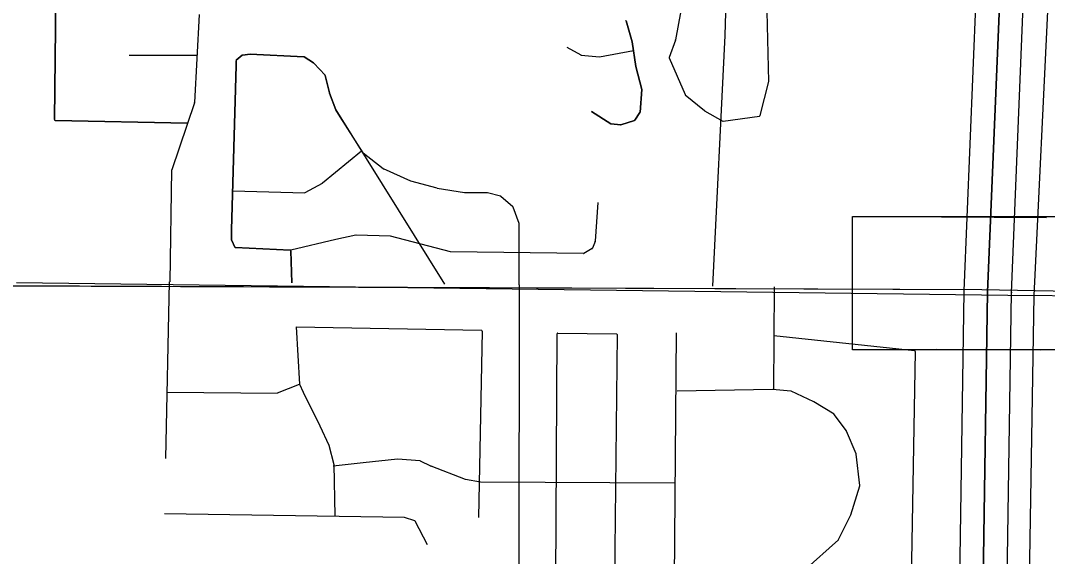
# Model space of a CAD drawing. Extents: x 408847 to 817539, y 923858 to 1151780.
# Drawn here: x 505347 to 510743, y 1071255 to 1074070 of the extents above; entities that cross this region are included whole.
import ezdxf

# ---------------------------------------------------------------- set-up
doc = ezdxf.new("R2010")
doc.units = 0
for name, color, linetype in [('County Route Divided Highway Outline and Fill', 7, 'Continuous'), ('County Routes Highway Center Lines', 7, 'Continuous'), ('Interstate Divided Highway Outline and Fill', 7, 'Continuous'), ('Level 4', 7, 'Continuous'), ('Local Roads Improved', 7, 'Continuous'), ('Local Roads Paved', 7, 'Continuous'), ('Map Information Text and Cells', 7, 'Continuous'), ('Section Lines', 7, 'Continuous'), ('Township  and Range lines', 7, 'Continuous')]:
    doc.layers.add(name, color=color, linetype=linetype)

msp = doc.modelspace()

# ---------------------------------------------------------------- linework, layer by layer
at = {"layer": 'County Route Divided Highway Outline and Fill'}
for p, q in [((489182.7, 1072743.5), (510398.1, 1072657.3)), ((510398.1, 1072657.3), (515546, 1072556.2))]:
    msp.add_line(p, q, dxfattribs=at)
at = {"layer": 'County Routes Highway Center Lines'}
msp.add_line((510398.1, 1072657.3), (515546, 1072556.2), dxfattribs=at)
msp.add_lwpolyline([(483797.6, 1072984.4), (486211.8, 1072952), (487468.9, 1072742.3), (510398.1, 1072657.3)], dxfattribs=at)
at = {"layer": 'Interstate Divided Highway Outline and Fill'}
for p, q in [((510525.1, 1078016.9), (510303.2, 1072650.5)), ((510553, 1072640.1), (510774.9, 1078006.5)), ((510303.1, 1072647.2), (510227.1, 1067602.7)), ((510303.2, 1072650.5), (510303.1, 1072647.2)), ((510477.1, 1067598.9), (510553, 1072643.4)), ((510553, 1072643.4), (510553, 1072640.1))]:
    msp.add_line(p, q, dxfattribs=at)
at = {"layer": 'Level 4'}
for p, q in [((510650, 1078011.7), (510428.1, 1072645.3)), ((510428.1, 1072645.3), (510650, 1078011.7)), ((510186.7, 1073039.2), (510736.7, 1073035.4)), ((510428.1, 1072645.3), (510352.1, 1067600.8)), ((510352.1, 1067600.8), (510428.1, 1072645.3)), ((510553, 1072643.4), (510553, 1072640.1)), ((510553, 1072643.4), (510553, 1072640.1)), ((510553, 1072643.4), (510553, 1072640.1)), ((510553, 1072640.1), (510553, 1072643.4)), ((510553, 1072643.4), (510553, 1072640.1)), ((510157.7, 1072344.1), (510707.6, 1072340.2))]:
    msp.add_line(p, q, dxfattribs=at)
at = {"layer": 'Local Roads Improved'}
for p, q in [((505524.5, 1073549.8), (505538.3, 1074617.6)), ((508560.4, 1073958.8), (508528.2, 1074069.4)), ((508579, 1073828.9), (508560.5, 1073958.2)), ((506479.3, 1073859.3), (506479.3, 1073833.4)), ((506510.8, 1073888.1), (506480.7, 1073862.3)), ((506553.2, 1073893.6), (506513, 1073889.1)), ((506835.2, 1073879.7), (506553.8, 1073893.6)), ((506886.8, 1073847.5), (506837.1, 1073879.1)), ((506479.3, 1073833.2), (506456.1, 1072970.8)), ((506946.8, 1073783), (506887.6, 1073846.8)), ((508611.3, 1073708.8), (508579.1, 1073828.4)), ((506970.6, 1073689.8), (506947.7, 1073781.3)), ((508602.3, 1073588.6), (508611.4, 1073707.4)), ((507002.9, 1073601.8), (506970.7, 1073689.3)), ((507026.3, 1073564.3), (507003.3, 1073601.1)), ((508347.3, 1073592.2), (508448.4, 1073527.8)), ((508575.2, 1073547), (508601.6, 1073586.7)), ((506224.8, 1073531.3), (505528.4, 1073545.7)), ((507146.4, 1073374.8), (507026.3, 1073564.3)), ((507146.4, 1073374.8), (507026.3, 1073564.3)), ((508501, 1073522.8), (508573, 1073545.4)), ((508450.2, 1073527.2), (508499.4, 1073522.7)), ((506933.8, 1073216.8), (507139.2, 1073386.2)), ((507253, 1073291), (507147.3, 1073373.8)), ((507253, 1073291), (507147.3, 1073373.8)), ((507396.8, 1073226), (507253.8, 1073290.5)), ((507396.8, 1073226), (507253.8, 1073290.5)), ((506841.8, 1073166.1), (506933.2, 1073216.4)), ((507535.9, 1073188.8), (507397.4, 1073225.7)), ((507535.9, 1073188.8), (507397.4, 1073225.7)), ((506461.6, 1073175.1), (506839.8, 1073165.6)), ((507679.5, 1073165.6), (507536.3, 1073188.7)), ((507679.5, 1073165.6), (507536.3, 1073188.7)), ((507799.8, 1073165.5), (507680.1, 1073165.5)), ((507799.8, 1073165.5), (507680.1, 1073165.5)), ((507869, 1073147.2), (507800.8, 1073165.4)), ((507869, 1073147.2), (507800.8, 1073165.4)), ((507934, 1073092), (507870.5, 1073146.4)), ((507934, 1073092), (507870.5, 1073146.4)), ((508379.7, 1073114.5), (508365.9, 1072911.1)), ((507966.9, 1073003.9), (507935.1, 1073090.4)), ((507966.9, 1073003.9), (507935.1, 1073090.4)), ((507966.6, 1072682.4), (507967.2, 1073002.5)), ((507966.6, 1072682.4), (507967.2, 1073002.5)), ((506456.1, 1072970.7), (506456.1, 1072916.1)), ((507109.2, 1072942.8), (507003.1, 1072919.8)), ((507290, 1072938.3), (507110.2, 1072942.9)), ((507605.2, 1072855), (507290.9, 1072938.2)), ((506456.6, 1072914.3), (506473.6, 1072880.1)), ((507003.1, 1072919.7), (506766.7, 1072864.1)), ((508365.6, 1072909.9), (508352.4, 1072874.7)), ((506477, 1072877.9), (506763, 1072864.3)), ((506766.8, 1072860.4), (506771.6, 1072691.8)), ((508304.4, 1072845.6), (507606.1, 1072854.8)), ((508350.7, 1072872.7), (508306.5, 1072846.1))]:
    msp.add_line(p, q, dxfattribs=at)
for centre, start, end in [((508524.3, 1074068.3), 16.253, 28.1675), ((508556.6, 1073957.7), 8.1264, 16.253), ((506483.3, 1073859.3), 130.6145, 180), ((506513.4, 1073885.1), 96.3431, 130.6145), ((506553.6, 1073889.6), 87.1831, 96.3431), ((506835, 1073875.7), 57.5167, 87.1831), ((506475.3, 1073833.4), 358.4609, 360), ((506884.6, 1073844.1), 42.8656, 57.5167), ((508583, 1073829.5), 188.1264, 195.0618), ((506943.8, 1073780.3), 14.03, 42.8656), ((508607.4, 1073707.7), 355.6033, 15.0618), ((506974.5, 1073690.7), 194.03, 200.2162), ((507006.7, 1073603.2), 200.2162, 211.9939), ((508598.3, 1073588.9), 326.3223, 355.6033), ((505528.5, 1073549.7), 179.2595, 268.8142), ((508571.9, 1073549.2), 287.3616, 326.3223), ((508450.6, 1073531.1), 237.5167, 264.8032), ((508499.8, 1073526.7), 264.8032, 287.3616), ((507149.8, 1073376.9), 212.3686, 231.94), ((507149.8, 1073376.9), 212.3686, 231.94), ((507255.5, 1073294.2), 231.94, 245.6854), ((507255.5, 1073294.2), 231.94, 245.6854), ((506931.3, 1073219.9), 298.8221, 309.5357), ((507398.4, 1073229.6), 245.6854, 255.0619), ((507398.4, 1073229.6), 245.6854, 255.0619), ((506839.9, 1073169.6), 268.5491, 298.8221), ((507537, 1073192.6), 255.0619, 260.8335), ((507537, 1073192.6), 255.0619, 260.8335), ((507680.1, 1073169.5), 260.8335, 270), ((507680.1, 1073169.5), 260.8335, 270), ((507799.8, 1073161.5), 75.0619, 90), ((507799.8, 1073161.5), 75.0619, 90), ((507867.9, 1073143.4), 49.3855, 75.0619), ((507867.9, 1073143.4), 49.3855, 75.0619), ((507931.4, 1073089), 20.2162, 49.3855), ((507931.4, 1073089), 20.2162, 49.3855), ((507963.2, 1073002.5), 359.8892, 20.2162), ((507963.2, 1073002.5), 359.8892, 20.2162), ((506460.1, 1072970.7), 178.4609, 180), ((507110.1, 1072938.9), 88.5305, 102.2703), ((507289.9, 1072934.3), 75.1669, 88.5305), ((506460.1, 1072916.1), 180, 206.5544), ((507004, 1072915.9), 102.2703, 103.2465), ((508361.9, 1072911.3), 339.4527, 356.1013), ((506477.2, 1072881.9), 206.5544, 267.2724), ((506762.8, 1072860.3), 1.6358, 87.2724), ((507606.2, 1072858.8), 255.1669, 269.2408), ((508304.5, 1072849.6), 269.2408, 300.9755), ((508348.7, 1072876.1), 300.9755, 339.4527)]:
    msp.add_arc(centre, 4, start, end, dxfattribs=at)
at = {"layer": 'Local Roads Paved'}
for p, q in [((505538.3, 1074617.6), (505524.5, 1073549.8)), ((509278.9, 1073750.4), (509265.1, 1074356.7)), ((506284.6, 1074102.2), (506261.5, 1073639.1)), ((508528.2, 1074069.4), (508560.4, 1073958.8)), ((508815.4, 1074120.4), (508787.7, 1073968.1)), ((508787.5, 1073967.5), (508755.7, 1073876.5)), ((508217.5, 1073930.7), (508290.9, 1073889.4)), ((508389.5, 1073879.8), (508567, 1073913.1)), ((508560.5, 1073958.2), (508579, 1073828.9)), ((505918.5, 1073889), (506274, 1073889)), ((506479.3, 1073833.4), (506479.3, 1073859.3)), ((506480.7, 1073862.3), (506510.8, 1073888.1)), ((506513, 1073889.1), (506553.2, 1073893.6)), ((506553.8, 1073893.6), (506835.2, 1073879.7)), ((506837.1, 1073879.1), (506886.8, 1073847.5)), ((508292.5, 1073888.9), (508388.4, 1073879.7)), ((508755.8, 1073873.6), (508838.2, 1073681.2)), ((506456.1, 1072970.8), (506479.3, 1073833.2)), ((506887.6, 1073846.8), (506946.8, 1073783)), ((508579.1, 1073828.4), (508611.3, 1073708.8)), ((506947.7, 1073781.3), (506970.6, 1073689.8)), ((509233.3, 1073571.6), (509278.8, 1073749.3)), ((508611.4, 1073707.4), (508602.3, 1073588.6)), ((506261.3, 1073638), (506141.2, 1073286.7)), ((506970.7, 1073689.3), (507002.9, 1073601.8)), ((508839.4, 1073679.7), (508940.3, 1073597)), ((507003.3, 1073601.1), (507575.3, 1072685.5)), ((508448.4, 1073527.8), (508347.3, 1073592.2)), ((508601.6, 1073586.7), (508575.2, 1073547)), ((508940.9, 1073596.6), (509036.7, 1073541.8)), ((505528.4, 1073545.7), (506224.8, 1073531.3)), ((508573, 1073545.4), (508501, 1073522.8)), ((509039.3, 1073541.3), (509229.9, 1073568.6)), ((508499.4, 1073522.7), (508450.2, 1073527.2)), ((506933.8, 1073216.8), (507139.2, 1073386.2)), ((506140.9, 1073285.5), (506131.4, 1072696.9)), ((506841.8, 1073166.1), (506933.2, 1073216.4)), ((506461.6, 1073175.1), (506839.8, 1073165.6)), ((508379.7, 1073114.5), (508365.9, 1072911.1)), ((506456.1, 1072916.1), (506456.1, 1072970.7)), ((507109.2, 1072942.8), (507003.1, 1072919.8)), ((507290, 1072938.3), (507110.2, 1072942.9)), ((507605.2, 1072855), (507290.9, 1072938.2)), ((506473.6, 1072880.1), (506456.6, 1072914.3)), ((507003.1, 1072919.7), (506766.7, 1072864.1)), ((508365.6, 1072909.9), (508352.4, 1072874.7)), ((506763, 1072864.3), (506477, 1072877.9)), ((506771.6, 1072691.8), (506766.8, 1072860.4)), ((508304.4, 1072845.6), (507606.1, 1072854.8)), ((508350.7, 1072872.7), (508306.5, 1072846.1)), ((506127.4, 1072696.9), (506108.5, 1071770.3)), ((507966.7, 1072682.4), (507962.6, 1069892.2)), ((509307.4, 1072671.9), (509302.3, 1072131.5)), ((506794.5, 1072461.2), (506813, 1072160.5)), ((506794.5, 1072461.2), (507768.5, 1072442.8)), ((507772.4, 1072438.7), (507754, 1071459.6)), ((508157.2, 1070880.1), (508166.5, 1072424.7)), ((508170.5, 1072428.7), (508477.7, 1072424.2)), ((508481.7, 1072420.2), (508467.8, 1071097.1)), ((508792.3, 1072428.8), (508778.3, 1070787.2)), ((509305, 1072416.1), (510044.7, 1072336.4)), ((510048.3, 1072332.4), (510020.6, 1070772.6)), ((506697.9, 1072113.7), (506813, 1072160.8)), ((506813.3, 1072159.2), (506831.5, 1072118.2)), ((509297.3, 1072132), (508796.9, 1072122.7)), ((509394.1, 1072122.8), (509297.7, 1072132)), ((506117.8, 1072118.1), (506696.4, 1072113.4)), ((506831.6, 1072118), (506919.6, 1071941.9)), ((509515.1, 1072067.2), (509395.4, 1072122.4)), ((509621.3, 1072002.6), (509515.5, 1072066.9)), ((509686.6, 1071914.4), (509622.4, 1072001.5)), ((506919.7, 1071941.8), (506965.9, 1071840.1)), ((509737.6, 1071794), (509687, 1071913.6)), ((506966.1, 1071839.5), (506993.7, 1071738.3)), ((507327.2, 1071765.6), (507146.8, 1071747.1)), ((507447.3, 1071756.4), (507327.9, 1071765.6)), ((507503.5, 1071728.6), (507448.8, 1071756)), ((509756.3, 1071627.3), (509737.9, 1071792.9)), ((507146.7, 1071747.1), (506989.2, 1071728.5)), ((506993.8, 1071737.3), (506998.4, 1071468.9)), ((507684.1, 1071659.1), (507503.9, 1071728.5)), ((507762.9, 1071645.1), (507684.8, 1071658.9)), ((508783, 1071640.4), (507763.6, 1071645.1)), ((509710.1, 1071473.8), (509756.1, 1071625.7)), ((507364, 1071459.6), (506103.9, 1071478.1)), ((507418.7, 1071441.5), (507365.2, 1071459.4)), ((507485.1, 1071315.8), (507421, 1071439.6)), ((509645.5, 1071344.3), (509709.9, 1071473.2)), ((509464.9, 1071181.8), (509644.6, 1071343.1))]:
    msp.add_line(p, q, dxfattribs=at)
msp.add_lwpolyline([(509185.9, 1078242.4), (509196.5, 1076726.6), (509111.7, 1076217.7), (509048.1, 1073991.7), (508983.3, 1072674.4)], dxfattribs=at)
for centre, start, end in [((508524.3, 1074068.3), 16.253, 28.1675), ((508783.7, 1073968.8), 340.7183, 349.6999), ((508556.6, 1073957.7), 8.1264, 16.253), ((506483.3, 1073859.3), 130.6145, 180), ((506513.4, 1073885.1), 96.3431, 130.6145), ((506553.6, 1073889.6), 87.1831, 96.3431), ((506835, 1073875.7), 57.5167, 87.1831), ((508292.9, 1073892.9), 240.6308, 264.5571), ((508388.8, 1073883.7), 264.5571, 280.6245), ((508759.5, 1073875.2), 160.7183, 203.1889), ((506475.3, 1073833.4), 358.4609, 0), ((506884.6, 1073844.1), 42.8656, 57.5167), ((508583, 1073829.5), 188.1264, 195.0618), ((506943.8, 1073780.3), 14.03, 42.8656), ((509274.9, 1073750.3), 345.625, 1.3113), ((508607.4, 1073707.7), 355.6033, 15.0618), ((506257.5, 1073639.3), 341.1221, 357.1389), ((506974.5, 1073690.7), 194.03, 200.2162), ((508841.9, 1073682.7), 203.1889, 230.6975), ((507006.7, 1073603.2), 200.2162, 211.9939), ((508598.3, 1073588.9), 326.3223, 355.6033), ((508942.9, 1073600.1), 230.6975, 240.2436), ((505528.5, 1073549.7), 179.2595, 268.8142), ((508571.9, 1073549.2), 287.3616, 326.3223), ((509038.7, 1073545.3), 240.2436, 278.1338), ((509229.4, 1073572.6), 278.1338, 345.625), ((508450.6, 1073531.1), 237.5167, 264.8032), ((508499.8, 1073526.7), 264.8032, 287.3616), ((506144.9, 1073285.4), 161.1221, 179.0764), ((506931.3, 1073219.9), 298.8221, 309.5357), ((506839.9, 1073169.6), 268.5491, 298.8221), ((506460.1, 1072970.7), 178.4609, 180), ((507110.1, 1072938.9), 88.5305, 102.2703), ((507289.9, 1072934.3), 75.1669, 88.5305), ((506460.1, 1072916.1), 180, 206.5544), ((507004, 1072915.9), 102.2703, 103.2465), ((508361.9, 1072911.3), 339.4527, 356.1013), ((506477.2, 1072881.9), 206.5544, 267.2724), ((506762.8, 1072860.3), 1.6358, 87.2724), ((507606.2, 1072858.8), 255.1669, 269.2408), ((508304.5, 1072849.6), 269.2408, 300.9755), ((508348.7, 1072876.1), 300.9755, 339.4527), ((507768.4, 1072438.8), 358.9196, 88.9134), ((508170.5, 1072424.7), 89.1571, 179.6571), ((508477.7, 1072420.2), 359.4014, 89.1571), ((510044.3, 1072332.4), 358.9835, 83.856), ((506817, 1072160.8), 183.5198, 203.9526), ((509297.3, 1072128), 84.5571, 91.0614), ((506696.4, 1072117.4), 269.5414, 292.2584), ((506835.2, 1072119.8), 203.9526, 206.5544), ((509393.8, 1072118.8), 65.2147, 84.5571), ((509513.5, 1072063.5), 58.6594, 65.2147), ((509619.2, 1071999.1), 36.3716, 58.6594), ((506916, 1071940.1), 24.4339, 26.5544), ((509683.3, 1071912), 22.9225, 36.3716), ((506962.2, 1071838.5), 15.2483, 24.4339), ((507327.6, 1071761.6), 85.5993, 95.8587), ((507447, 1071752.4), 63.4243, 85.5993), ((509733.9, 1071792.4), 6.3373, 22.9225), ((506989.8, 1071737.2), 0.9873, 15.2483), ((507147.2, 1071743.1), 95.8587, 96.7129), ((507505.3, 1071732.2), 243.4243, 248.9535), ((507685.5, 1071662.9), 248.9535, 259.9874), ((507763.6, 1071649.1), 259.9874, 269.7394), ((509752.3, 1071626.9), 343.149, 6.3373), ((507363.9, 1071455.6), 71.557, 89.1571), ((507417.4, 1071437.7), 27.3967, 71.557), ((509706.3, 1071475), 333.4456, 343.149), ((509641.9, 1071346.1), 311.9192, 333.4456)]:
    msp.add_arc(centre, 4, start, end, dxfattribs=at)
at = {"layer": 'Map Information Text and Cells'}
msp.add_lwpolyline([(509718, 1073040), (511118, 1073040), (511118, 1072340), (509718, 1072340)], close=True, dxfattribs=at)
at = {"layer": 'Section Lines'}
for p in [(505326.1, 1072694.9), (515320.1, 1072533.5)]:
    msp.add_line(p, (510671.5, 1072626.5), dxfattribs=at)
at = {"layer": 'Township  and Range lines'}
for p, q in [((510932.1, 1078026.8), (510671.5, 1072626.5)), ((510671.5, 1072626.5), (510582.8, 1067235.9))]:
    msp.add_line(p, q, dxfattribs=at)

doc.saveas('drawing.dxf')
